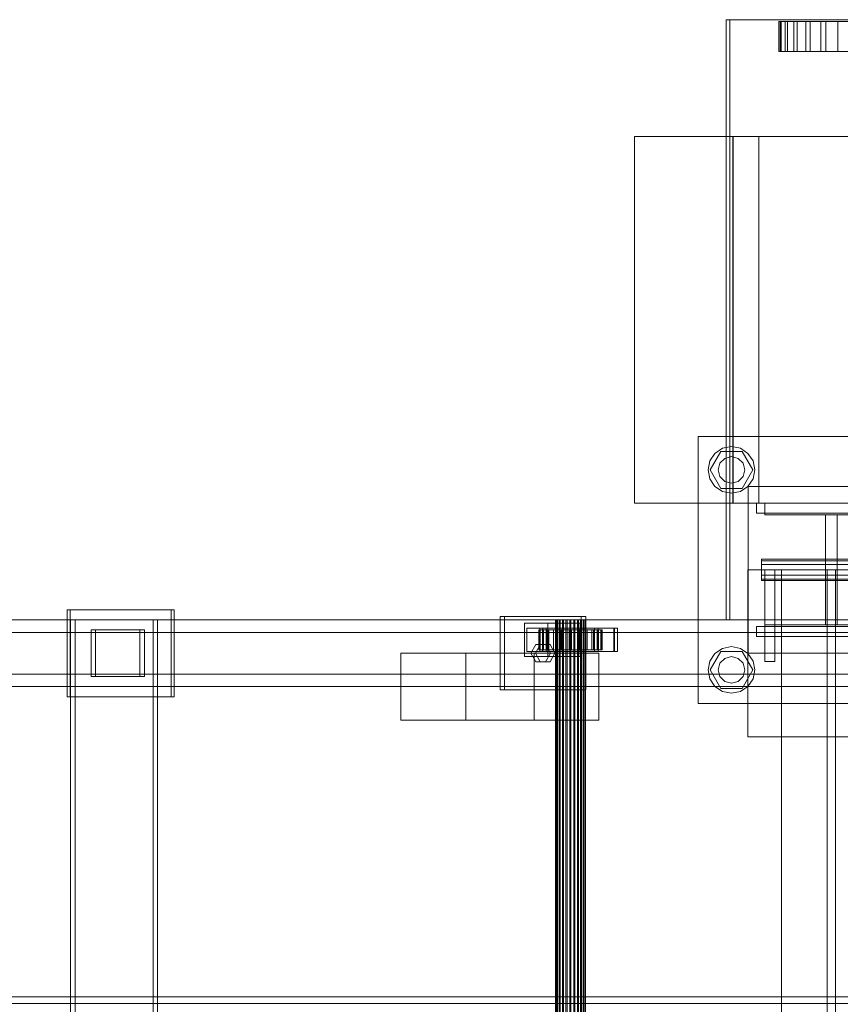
# Model space of a CAD drawing. Header units: millimetres. Extents: x -1970 to 61924, y -58230 to 6847.
# Tile 754 of 925: x 38896 to 39388, y -16730 to -16140. Entities that reach past the tile are written whole.
import ezdxf

# ---------------------------------------------------------------- set-up
doc = ezdxf.new("R2010")
doc.units = ezdxf.units.MM
doc.layers.add('superior_C03', color=7, linetype='Continuous', lineweight=0)

msp = doc.modelspace()

# ---------------------------------------------------------------- linework, layer by layer
at = {"layer": 'superior_C03'}
for p, q in [((40225.927, -16140), (39319.683, -16140)), ((39319.683, -16140), (39319.683, -16500)), ((39321.929, -16140), (39319.683, -16140)), ((39321.929, -16500), (39321.929, -16140)), ((39321.929, -16140), (40228.173, -16140)), ((39352.018, -16141), (39351.219, -16141)), ((39351.219, -16141), (39352.724, -16141)), ((39351.219, -16159), (39351.219, -16141)), ((39355.092, -16141), (39352.018, -16141)), ((39352.018, -16159), (39352.018, -16141)), ((39352.724, -16141), (39356.476, -16141)), ((39352.724, -16159), (39352.724, -16141)), ((39360.321, -16141), (39355.092, -16141)), ((39355.092, -16159), (39355.092, -16141)), ((39356.476, -16141), (39362.331, -16141)), ((39356.476, -16159), (39356.476, -16141)), ((39367.505, -16141), (39360.321, -16141)), ((39360.321, -16159), (39360.321, -16141)), ((39362.331, -16141), (39370.064, -16141)), ((39362.331, -16159), (39362.331, -16141)), ((39376.368, -16141), (39367.505, -16141)), ((39367.505, -16159), (39367.505, -16141)), ((39370.064, -16141), (39379.377, -16141)), ((39370.064, -16159), (39370.064, -16141)), ((39386.569, -16141), (39376.368, -16141)), ((39376.368, -16159), (39376.368, -16141)), ((39379.377, -16141), (39389.912, -16141)), ((39379.377, -16159), (39379.377, -16141)), ((39397.717, -16141), (39386.569, -16141)), ((39386.569, -16159), (39386.569, -16141)), ((39352.724, -16159), (39351.219, -16159)), ((39351.219, -16159), (39352.018, -16159)), ((39352.018, -16159), (39355.092, -16159)), ((39356.476, -16159), (39352.724, -16159)), ((39355.092, -16159), (39360.321, -16159)), ((39362.331, -16159), (39356.476, -16159)), ((39360.321, -16159), (39367.505, -16159)), ((39370.064, -16159), (39362.331, -16159)), ((39367.505, -16159), (39376.368, -16159)), ((39379.377, -16159), (39370.064, -16159)), ((39376.368, -16159), (39386.569, -16159)), ((39389.912, -16159), (39379.377, -16159)), ((39386.569, -16159), (39397.717, -16159)), ((39459.504, -16210), (39264.613, -16210)), ((39264.613, -16210), (39264.613, -16430)), ((39323.901, -16210), (39264.613, -16210)), ((39518.567, -16210), (39323.676, -16210)), ((39323.676, -16210), (39323.676, -16430)), ((39339.172, -16210), (39323.676, -16210)), ((39323.901, -16430), (39323.901, -16210)), ((39323.901, -16210), (39518.792, -16210)), ((39339.172, -16430), (39339.172, -16210)), ((39339.172, -16210), (39534.063, -16210)), ((39302.823, -16550), (39302.823, -16390)), ((39302.823, -16390), (39462.823, -16390)), ((39312.924, -16400.101), (39317.466, -16397.066)), ((39317.466, -16397.066), (39322.823, -16396)), ((39322.823, -16396), (39328.181, -16397.066)), ((39328.181, -16397.066), (39332.723, -16400.101)), ((39309.889, -16404.642), (39312.924, -16400.101)), ((39310.023, -16410), (39316.423, -16398.915)), ((39315.895, -16406), (39318.823, -16403.072)), ((39316.423, -16398.915), (39329.223, -16398.915)), ((39318.823, -16403.072), (39322.823, -16402)), ((39322.823, -16402), (39326.823, -16403.072)), ((39326.823, -16403.072), (39329.752, -16406)), ((39329.223, -16398.915), (39335.623, -16410)), ((39332.723, -16400.101), (39335.758, -16404.642)), ((39308.823, -16410), (39309.889, -16404.642)), ((39314.823, -16410), (39315.895, -16406)), ((39329.752, -16406), (39330.823, -16410)), ((39335.758, -16404.642), (39336.823, -16410)), ((39309.889, -16415.358), (39308.823, -16410)), ((39312.924, -16419.899), (39309.889, -16415.358)), ((39316.423, -16421.085), (39310.023, -16410)), ((39315.895, -16414), (39314.823, -16410)), ((39318.823, -16416.928), (39315.895, -16414)), ((39329.752, -16414), (39326.823, -16416.928)), ((39335.623, -16410), (39329.223, -16421.085)), ((39330.823, -16410), (39329.752, -16414)), ((39335.758, -16415.358), (39332.723, -16419.899)), ((39336.823, -16410), (39335.758, -16415.358)), ((39317.466, -16422.934), (39312.924, -16419.899)), ((39329.223, -16421.085), (39316.423, -16421.085)), ((39322.823, -16418), (39318.823, -16416.928)), ((39326.823, -16416.928), (39322.823, -16418)), ((39332.723, -16419.899), (39328.181, -16422.934)), ((39332.823, -16520), (39332.823, -16420)), ((39332.823, -16420), (39432.823, -16420)), ((39322.823, -16424), (39317.466, -16422.934)), ((39328.181, -16422.934), (39322.823, -16424)), ((39264.613, -16430), (39459.504, -16430)), ((39264.613, -16430), (39323.901, -16430)), ((39323.676, -16430), (39518.567, -16430)), ((39323.676, -16430), (39339.172, -16430)), ((39518.792, -16430), (39323.901, -16430)), ((39337.823, -16430), (39427.823, -16430)), ((39337.823, -16436), (39337.823, -16430)), ((39534.063, -16430), (39339.172, -16430)), ((39342.823, -16437), (39342.823, -16430)), ((39342.823, -16430), (39422.823, -16430)), ((39337.823, -16436), (39427.823, -16436)), ((39422.823, -16437), (39342.823, -16437)), ((39379.323, -16503), (39379.323, -16437)), ((39379.323, -16437), (39386.323, -16437)), ((39386.323, -16437), (39386.323, -16503)), ((39340.823, -16464.457), (39340.823, -16463.6)), ((39424.823, -16463.6), (39340.823, -16463.6)), ((39340.823, -16464.457), (39340.823, -16466.8)), ((39340.823, -16464.457), (39424.823, -16464.457)), ((39340.823, -16466.8), (39340.823, -16470)), ((39340.823, -16466.8), (39424.823, -16466.8)), ((39332.599, -16570), (39332.599, -16470)), ((39332.599, -16470), (39432.599, -16470)), ((39340.823, -16470), (39340.823, -16473.2)), ((39340.823, -16470), (39424.823, -16470)), ((39340.823, -16473.2), (39340.823, -16475.543)), ((39340.823, -16473.2), (39424.823, -16473.2)), ((39342.823, -16470), (39342.823, -16525)), ((39342.823, -16470), (39348.823, -16470)), ((39348.823, -16470), (39348.823, -16525)), ((39412.823, -16470), (39352.823, -16470)), ((39352.823, -16470), (39352.823, -19530)), ((39385.323, -16470), (39380.323, -16470)), ((39380.323, -16470), (39380.323, -19530)), ((39385.323, -19530), (39385.323, -16470)), ((39340.823, -16475.543), (39340.823, -16476.4)), ((39340.823, -16475.543), (39424.823, -16475.543)), ((39340.823, -16476.4), (39424.823, -16476.4)), ((38986.709, -16494), (38924.344, -16494)), ((38924.344, -16494), (38924.344, -16546)), ((38926.14, -16494), (38924.344, -16494)), ((38926.14, -16546), (38926.14, -16494)), ((38926.14, -16494), (38988.506, -16494)), ((38986.709, -16546), (38986.709, -16494)), ((38986.709, -16494), (38988.506, -16494)), ((38988.506, -16494), (38988.506, -16546)), ((39232.71, -16498), (39183.987, -16498)), ((39183.987, -16498), (39183.987, -16542)), ((39186.682, -16498), (39183.987, -16498)), ((39186.682, -16542), (39186.682, -16498)), ((39186.682, -16498), (39235.404, -16498)), ((39232.71, -16542), (39232.71, -16498)), ((39232.71, -16498), (39235.404, -16498)), ((39235.404, -16498), (39235.404, -16542)), ((40313.243, -16500), (29204.438, -16500)), ((29205.337, -16500), (40314.141, -16500)), ((39590.046, -16500), (38420.698, -16500)), ((38429.681, -16500), (39599.029, -16500)), ((39663.932, -16500), (38494.584, -16500)), ((38505.813, -16500), (39675.16, -16500)), ((38975.786, -16500), (38926.284, -16500)), ((38926.284, -16500), (38926.284, -19500)), ((38928.979, -16500), (38926.284, -16500)), ((38928.979, -19500), (38928.979, -16500)), ((38928.979, -16500), (38978.481, -16500)), ((38975.786, -19500), (38975.786, -16500)), ((38975.786, -16500), (38978.481, -16500)), ((38978.481, -16500), (38978.481, -19500)), ((39218.093, -16502), (39198.604, -16502)), ((39198.604, -16502), (39198.604, -16522)), ((39212.617, -16502), (39198.604, -16502)), ((39212.617, -16522), (39212.617, -16502)), ((39212.617, -16502), (39232.106, -16502)), ((39217.574, -16500), (39217.185, -16500)), ((39217.185, -16500), (39217.409, -16500)), ((39217.185, -19500), (39217.185, -16500)), ((39217.409, -16500), (39218.231, -16500)), ((39217.409, -19500), (39217.409, -16500)), ((39218.549, -16500), (39217.574, -16500)), ((39217.574, -19500), (39217.574, -16500)), ((39218.093, -16522), (39218.093, -16502)), ((39218.093, -16502), (39232.106, -16502)), ((39218.231, -16500), (39219.595, -16500)), ((39218.231, -19500), (39218.231, -16500)), ((39220.044, -16500), (39218.549, -16500)), ((39218.549, -19500), (39218.549, -16500)), ((39219.595, -16500), (39221.407, -16500)), ((39219.595, -19500), (39219.595, -16500)), ((39221.957, -16500), (39220.044, -16500)), ((39220.044, -19500), (39220.044, -16500)), ((39221.407, -16500), (39223.545, -16500)), ((39221.407, -19500), (39221.407, -16500)), ((39224.158, -16500), (39221.957, -16500)), ((39221.957, -19500), (39221.957, -16500)), ((39223.545, -16500), (39225.862, -16500)), ((39223.545, -19500), (39223.545, -16500)), ((39226.497, -16500), (39224.158, -16500)), ((39224.158, -19500), (39224.158, -16500)), ((39225.862, -16500), (39228.201, -16500)), ((39225.862, -19500), (39225.862, -16500)), ((39228.814, -16500), (39226.497, -16500)), ((39226.497, -19500), (39226.497, -16500)), ((39228.201, -16500), (39230.402, -16500)), ((39228.201, -19500), (39228.201, -16500)), ((39230.952, -16500), (39228.814, -16500)), ((39228.814, -19500), (39228.814, -16500)), ((39230.402, -16500), (39232.315, -16500)), ((39230.402, -19500), (39230.402, -16500)), ((39232.764, -16500), (39230.952, -16500)), ((39230.952, -19500), (39230.952, -16500)), ((39232.106, -16502), (39232.106, -16522)), ((39232.315, -16500), (39233.81, -16500)), ((39232.315, -19500), (39232.315, -16500)), ((39234.128, -16500), (39232.764, -16500)), ((39232.764, -19500), (39232.764, -16500)), ((39233.81, -16500), (39234.785, -16500)), ((39233.81, -19500), (39233.81, -16500)), ((39234.95, -16500), (39234.128, -16500)), ((39234.128, -19500), (39234.128, -16500)), ((39234.785, -16500), (39235.174, -16500)), ((39234.785, -19500), (39234.785, -16500)), ((39235.174, -16500), (39234.95, -16500)), ((39234.95, -16500), (39234.95, -19500)), ((39235.174, -19500), (39235.174, -16500)), ((39319.683, -16500), (40225.927, -16500)), ((39319.683, -16500), (39321.929, -16500)), ((40228.173, -16500), (39321.929, -16500)), ((39337.823, -16504), (39427.823, -16504)), ((39337.823, -16510), (39337.823, -16504)), ((39342.823, -16510), (39342.823, -16503)), ((39342.823, -16503), (39422.823, -16503)), ((39386.323, -16503), (39379.323, -16503)), ((39587.373, -16507.5), (38493.034, -16507.5)), ((38507.363, -16507.5), (39601.702, -16507.5)), ((38967.897, -16506), (38938.664, -16506)), ((38938.664, -16506), (38938.664, -16534)), ((38941.359, -16506), (38938.664, -16506)), ((38941.359, -16534), (38941.359, -16506)), ((38941.359, -16506), (38970.592, -16506)), ((38967.897, -16534), (38967.897, -16506)), ((38967.897, -16506), (38970.592, -16506)), ((38970.592, -16506), (38970.592, -16534)), ((39211.719, -16505), (39200.025, -16505)), ((39200.025, -16505), (39200.025, -16519)), ((39209.458, -16505), (39200.025, -16505)), ((39208.012, -16506), (39207.191, -16506)), ((39207.191, -16506), (39217.185, -16506)), ((39207.191, -16518), (39207.191, -16506)), ((39207.191, -16506), (39207.665, -16506)), ((39207.665, -16506), (39217.409, -16506)), ((39207.665, -16518), (39207.665, -16506)), ((39207.665, -16506), (39209.4, -16506)), ((39252.634, -16505), (39207.809, -16505)), ((39207.809, -16505), (39207.809, -16519)), ((39209.606, -16505), (39207.809, -16505)), ((39210.07, -16506), (39208.012, -16506)), ((39208.012, -16506), (39217.574, -16506)), ((39208.012, -16518), (39208.012, -16506)), ((39209.4, -16506), (39218.231, -16506)), ((39209.4, -16518), (39209.4, -16506)), ((39209.4, -16506), (39212.279, -16506)), ((39209.458, -16519), (39209.458, -16505)), ((39209.458, -16505), (39221.151, -16505)), ((39209.606, -16519), (39209.606, -16505)), ((39209.606, -16505), (39254.431, -16505)), ((39213.227, -16506), (39210.07, -16506)), ((39210.07, -16506), (39218.549, -16506)), ((39210.07, -16518), (39210.07, -16506)), ((39211.719, -16519), (39211.719, -16505)), ((39211.719, -16505), (39221.151, -16505)), ((39212.279, -16506), (39219.595, -16506)), ((39212.279, -16518), (39212.279, -16506)), ((39212.279, -16506), (39216.105, -16506)), ((39217.266, -16506), (39213.227, -16506)), ((39213.227, -16506), (39220.044, -16506)), ((39213.227, -16518), (39213.227, -16506)), ((39216.105, -16506), (39221.407, -16506)), ((39216.105, -16518), (39216.105, -16506)), ((39216.105, -16506), (39220.617, -16506)), ((39217.185, -16506), (39217.574, -16506)), ((39217.185, -16506), (39217.185, -16518)), ((39217.409, -16506), (39217.185, -16506)), ((39221.913, -16506), (39217.266, -16506)), ((39217.266, -16506), (39221.957, -16506)), ((39217.266, -16518), (39217.266, -16506)), ((39217.409, -16506), (39217.409, -16518)), ((39218.231, -16506), (39217.409, -16506)), ((39217.574, -16506), (39218.549, -16506)), ((39217.574, -16506), (39217.574, -16518)), ((39218.231, -16506), (39218.231, -16518)), ((39219.595, -16506), (39218.231, -16506)), ((39218.549, -16506), (39220.044, -16506)), ((39218.549, -16506), (39218.549, -16518)), ((39219.595, -16506), (39219.595, -16518)), ((39221.407, -16506), (39219.595, -16506)), ((39220.044, -16506), (39221.957, -16506)), ((39220.044, -16506), (39220.044, -16518)), ((39220.617, -16506), (39223.545, -16506)), ((39220.617, -16518), (39220.617, -16506)), ((39220.617, -16506), (39225.509, -16506)), ((39221.151, -16505), (39221.151, -16519)), ((39221.407, -16506), (39221.407, -16518)), ((39223.545, -16506), (39221.407, -16506)), ((39226.85, -16506), (39221.913, -16506)), ((39221.913, -16506), (39224.158, -16506)), ((39221.913, -16518), (39221.913, -16506)), ((39221.957, -16506), (39224.158, -16506)), ((39221.957, -16506), (39221.957, -16518)), ((39223.545, -16506), (39223.545, -16518)), ((39225.862, -16506), (39223.545, -16506)), ((39224.158, -16506), (39226.497, -16506)), ((39224.158, -16506), (39224.158, -16518)), ((39225.509, -16506), (39225.862, -16506)), ((39225.509, -16518), (39225.509, -16506)), ((39225.509, -16506), (39230.446, -16506)), ((39225.862, -16506), (39225.862, -16518)), ((39228.201, -16506), (39225.862, -16506)), ((39226.85, -16506), (39226.497, -16506)), ((39226.497, -16506), (39228.814, -16506)), ((39226.497, -16506), (39226.497, -16518)), ((39231.742, -16506), (39226.85, -16506)), ((39226.85, -16518), (39226.85, -16506)), ((39230.446, -16506), (39228.201, -16506)), ((39228.201, -16506), (39228.201, -16518)), ((39230.402, -16506), (39228.201, -16506)), ((39231.742, -16506), (39228.814, -16506)), ((39228.814, -16506), (39230.952, -16506)), ((39228.814, -16506), (39228.814, -16518)), ((39235.093, -16506), (39230.402, -16506)), ((39230.402, -16506), (39230.402, -16518)), ((39232.315, -16506), (39230.402, -16506)), ((39230.446, -16518), (39230.446, -16506)), ((39230.446, -16506), (39235.093, -16506)), ((39236.254, -16506), (39230.952, -16506)), ((39230.952, -16506), (39232.764, -16506)), ((39230.952, -16506), (39230.952, -16518)), ((39242.901, -16505), (39231.208, -16505)), ((39231.208, -16505), (39231.208, -16519)), ((39240.64, -16505), (39231.208, -16505)), ((39236.254, -16506), (39231.742, -16506)), ((39231.742, -16518), (39231.742, -16506)), ((39239.132, -16506), (39232.315, -16506)), ((39232.315, -16506), (39232.315, -16518)), ((39233.81, -16506), (39232.315, -16506)), ((39240.08, -16506), (39232.764, -16506)), ((39232.764, -16506), (39234.128, -16506)), ((39232.764, -16506), (39232.764, -16518)), ((39242.289, -16506), (39233.81, -16506)), ((39233.81, -16506), (39233.81, -16518)), ((39234.785, -16506), (39233.81, -16506)), ((39242.959, -16506), (39234.128, -16506)), ((39234.128, -16506), (39234.95, -16506)), ((39234.128, -16506), (39234.128, -16518)), ((39244.347, -16506), (39234.785, -16506)), ((39234.785, -16506), (39234.785, -16518)), ((39235.174, -16506), (39234.785, -16506)), ((39234.95, -16506), (39244.694, -16506)), ((39234.95, -16518), (39234.95, -16506)), ((39234.95, -16506), (39235.174, -16506)), ((39235.093, -16518), (39235.093, -16506)), ((39235.093, -16506), (39239.132, -16506)), ((39245.168, -16506), (39235.174, -16506)), ((39235.174, -16506), (39235.174, -16518)), ((39240.08, -16506), (39236.254, -16506)), ((39236.254, -16518), (39236.254, -16506)), ((39239.132, -16518), (39239.132, -16506)), ((39239.132, -16506), (39242.289, -16506)), ((39242.959, -16506), (39240.08, -16506)), ((39240.08, -16518), (39240.08, -16506)), ((39240.64, -16519), (39240.64, -16505)), ((39240.64, -16505), (39252.334, -16505)), ((39242.289, -16518), (39242.289, -16506)), ((39242.289, -16506), (39244.347, -16506)), ((39242.901, -16519), (39242.901, -16505)), ((39242.901, -16505), (39252.334, -16505)), ((39244.694, -16506), (39242.959, -16506)), ((39242.959, -16518), (39242.959, -16506)), ((39244.347, -16518), (39244.347, -16506)), ((39244.347, -16506), (39245.168, -16506)), ((39244.694, -16506), (39244.694, -16518)), ((39245.168, -16506), (39244.694, -16506)), ((39245.168, -16518), (39245.168, -16506)), ((39252.334, -16505), (39252.334, -16519)), ((39252.634, -16519), (39252.634, -16505)), ((39252.634, -16505), (39254.431, -16505)), ((39254.431, -16505), (39254.431, -16519)), ((39337.823, -16510), (39427.823, -16510)), ((39422.823, -16510), (39342.823, -16510)), ((39202.501, -16520), (39205.425, -16514.804)), ((39208.12, -16514.804), (39205.196, -16520)), ((39205.425, -16514.804), (39211.272, -16514.804)), ((39208.12, -16514.804), (39205.425, -16514.804)), ((39213.966, -16514.804), (39208.12, -16514.804)), ((39211.272, -16514.804), (39214.195, -16520)), ((39213.966, -16514.804), (39211.272, -16514.804)), ((39216.89, -16520), (39213.966, -16514.804)), ((39317.466, -16517.066), (39322.823, -16516)), ((39322.823, -16516), (39328.181, -16517.066)), ((39163.384, -16520), (39124.406, -16520)), ((39124.406, -16520), (39124.406, -16560)), ((39204.355, -16520), (39124.406, -16520)), ((39163.384, -16560), (39163.384, -16520)), ((39163.384, -16520), (39243.333, -16520)), ((39198.604, -16522), (39218.093, -16522)), ((39198.604, -16522), (39212.617, -16522)), ((39200.025, -16519), (39211.719, -16519)), ((39200.025, -16519), (39209.458, -16519)), ((39205.425, -16525.196), (39202.501, -16520)), ((39202.501, -16520), (39205.196, -16520)), ((39204.355, -16560), (39204.355, -16520)), ((39204.355, -16520), (39243.333, -16520)), ((39205.196, -16520), (39208.12, -16525.196)), ((39217.185, -16518), (39207.191, -16518)), ((39207.191, -16518), (39208.012, -16518)), ((39207.665, -16518), (39207.191, -16518)), ((39217.409, -16518), (39207.665, -16518)), ((39209.4, -16518), (39207.665, -16518)), ((39207.809, -16519), (39252.634, -16519)), ((39207.809, -16519), (39209.606, -16519)), ((39217.574, -16518), (39208.012, -16518)), ((39208.012, -16518), (39210.07, -16518)), ((39218.231, -16518), (39209.4, -16518)), ((39212.279, -16518), (39209.4, -16518)), ((39221.151, -16519), (39209.458, -16519)), ((39254.431, -16519), (39209.606, -16519)), ((39218.549, -16518), (39210.07, -16518)), ((39210.07, -16518), (39213.227, -16518)), ((39214.195, -16520), (39211.272, -16525.196)), ((39221.151, -16519), (39211.719, -16519)), ((39219.595, -16518), (39212.279, -16518)), ((39216.105, -16518), (39212.279, -16518)), ((39232.106, -16522), (39212.617, -16522)), ((39220.044, -16518), (39213.227, -16518)), ((39213.227, -16518), (39217.266, -16518)), ((39213.966, -16525.196), (39216.89, -16520)), ((39216.89, -16520), (39214.195, -16520)), ((39221.407, -16518), (39216.105, -16518)), ((39220.617, -16518), (39216.105, -16518)), ((39217.574, -16518), (39217.185, -16518)), ((39217.185, -16518), (39217.409, -16518)), ((39221.957, -16518), (39217.266, -16518)), ((39217.266, -16518), (39221.913, -16518)), ((39217.409, -16518), (39218.231, -16518)), ((39218.549, -16518), (39217.574, -16518)), ((39232.106, -16522), (39218.093, -16522)), ((39218.231, -16518), (39219.595, -16518)), ((39220.044, -16518), (39218.549, -16518)), ((39219.595, -16518), (39221.407, -16518)), ((39221.957, -16518), (39220.044, -16518)), ((39223.545, -16518), (39220.617, -16518)), ((39225.509, -16518), (39220.617, -16518)), ((39221.407, -16518), (39223.545, -16518)), ((39224.158, -16518), (39221.913, -16518)), ((39221.913, -16518), (39226.85, -16518)), ((39224.158, -16518), (39221.957, -16518)), ((39223.545, -16518), (39225.862, -16518)), ((39226.497, -16518), (39224.158, -16518)), ((39225.862, -16518), (39225.509, -16518)), ((39230.446, -16518), (39225.509, -16518)), ((39225.862, -16518), (39228.201, -16518)), ((39228.814, -16518), (39226.497, -16518)), ((39226.497, -16518), (39226.85, -16518)), ((39226.85, -16518), (39231.742, -16518)), ((39228.201, -16518), (39230.446, -16518)), ((39228.201, -16518), (39230.402, -16518)), ((39230.952, -16518), (39228.814, -16518)), ((39228.814, -16518), (39231.742, -16518)), ((39230.402, -16518), (39235.093, -16518)), ((39230.402, -16518), (39232.315, -16518)), ((39235.093, -16518), (39230.446, -16518)), ((39232.764, -16518), (39230.952, -16518)), ((39230.952, -16518), (39236.254, -16518)), ((39231.208, -16519), (39242.901, -16519)), ((39231.208, -16519), (39240.64, -16519)), ((39231.742, -16518), (39236.254, -16518)), ((39232.315, -16518), (39239.132, -16518)), ((39232.315, -16518), (39233.81, -16518)), ((39234.128, -16518), (39232.764, -16518)), ((39232.764, -16518), (39240.08, -16518)), ((39233.81, -16518), (39242.289, -16518)), ((39233.81, -16518), (39234.785, -16518)), ((39234.95, -16518), (39234.128, -16518)), ((39234.128, -16518), (39242.959, -16518)), ((39234.785, -16518), (39244.347, -16518)), ((39234.785, -16518), (39235.174, -16518)), ((39244.694, -16518), (39234.95, -16518)), ((39235.174, -16518), (39234.95, -16518)), ((39239.132, -16518), (39235.093, -16518)), ((39235.174, -16518), (39245.168, -16518)), ((39236.254, -16518), (39240.08, -16518)), ((39242.289, -16518), (39239.132, -16518)), ((39240.08, -16518), (39242.959, -16518)), ((39252.334, -16519), (39240.64, -16519)), ((39244.347, -16518), (39242.289, -16518)), ((39252.334, -16519), (39242.901, -16519)), ((39242.959, -16518), (39244.694, -16518)), ((39243.333, -16520), (39243.333, -16560)), ((39245.168, -16518), (39244.347, -16518)), ((39244.694, -16518), (39245.168, -16518)), ((39254.431, -16519), (39252.634, -16519)), ((39309.889, -16524.642), (39312.924, -16520.101)), ((39310.023, -16530), (39316.423, -16518.915)), ((39312.924, -16520.101), (39317.466, -16517.066)), ((39316.423, -16518.915), (39329.223, -16518.915)), ((39318.823, -16523.072), (39322.823, -16522)), ((39322.823, -16522), (39326.823, -16523.072)), ((39328.181, -16517.066), (39332.723, -16520.101)), ((39329.223, -16518.915), (39335.623, -16530)), ((39332.723, -16520.101), (39335.758, -16524.642)), ((39432.823, -16520), (39332.823, -16520)), ((39211.272, -16525.196), (39205.425, -16525.196)), ((39208.12, -16525.196), (39205.425, -16525.196)), ((39208.12, -16525.196), (39213.966, -16525.196)), ((39213.966, -16525.196), (39211.272, -16525.196)), ((39308.823, -16530), (39309.889, -16524.642)), ((39314.823, -16530), (39315.895, -16526)), ((39315.895, -16526), (39318.823, -16523.072)), ((39326.823, -16523.072), (39329.752, -16526)), ((39329.752, -16526), (39330.823, -16530)), ((39335.758, -16524.642), (39336.823, -16530)), ((39342.823, -16525), (39348.823, -16525)), ((38493.034, -16532.5), (39587.373, -16532.5)), ((38507.363, -16532.5), (39601.702, -16532.5)), ((38938.664, -16534), (38967.897, -16534)), ((38938.664, -16534), (38941.359, -16534)), ((38970.592, -16534), (38941.359, -16534)), ((38970.592, -16534), (38967.897, -16534)), ((39309.889, -16535.358), (39308.823, -16530)), ((39316.423, -16541.085), (39310.023, -16530)), ((39315.895, -16534), (39314.823, -16530)), ((39318.823, -16536.928), (39315.895, -16534)), ((39329.752, -16534), (39326.823, -16536.928)), ((39335.623, -16530), (39329.223, -16541.085)), ((39330.823, -16530), (39329.752, -16534)), ((39336.823, -16530), (39335.758, -16535.358)), ((39312.924, -16539.899), (39309.889, -16535.358)), ((39317.466, -16542.934), (39312.924, -16539.899)), ((39322.823, -16538), (39318.823, -16536.928)), ((39326.823, -16536.928), (39322.823, -16538)), ((39332.723, -16539.899), (39328.181, -16542.934)), ((39335.758, -16535.358), (39332.723, -16539.899)), ((38420.698, -16540), (39590.046, -16540)), ((38429.681, -16540), (39599.029, -16540)), ((38494.584, -16540), (39663.932, -16540)), ((38505.813, -16540), (39675.16, -16540)), ((39183.987, -16542), (39232.71, -16542)), ((39183.987, -16542), (39186.682, -16542)), ((39235.404, -16542), (39186.682, -16542)), ((39235.404, -16542), (39232.71, -16542)), ((39329.223, -16541.085), (39316.423, -16541.085)), ((39322.823, -16544), (39317.466, -16542.934)), ((39328.181, -16542.934), (39322.823, -16544)), ((38924.344, -16546), (38986.709, -16546)), ((38924.344, -16546), (38926.14, -16546)), ((38988.506, -16546), (38926.14, -16546)), ((38988.506, -16546), (38986.709, -16546)), ((39462.823, -16550), (39302.823, -16550)), ((39124.406, -16560), (39163.384, -16560)), ((39124.406, -16560), (39204.355, -16560)), ((39243.333, -16560), (39163.384, -16560)), ((39243.333, -16560), (39204.355, -16560)), ((39432.599, -16570), (39332.599, -16570)), ((29204.438, -16726), (40313.243, -16726)), ((40342.437, -16726), (29233.633, -16726)), ((40313.243, -16730), (29204.438, -16730)), ((40314.141, -16730), (29205.337, -16730)), ((29233.633, -16730), (40342.437, -16730))]:
    msp.add_line(p, q, dxfattribs=at)

doc.saveas('drawing.dxf')
